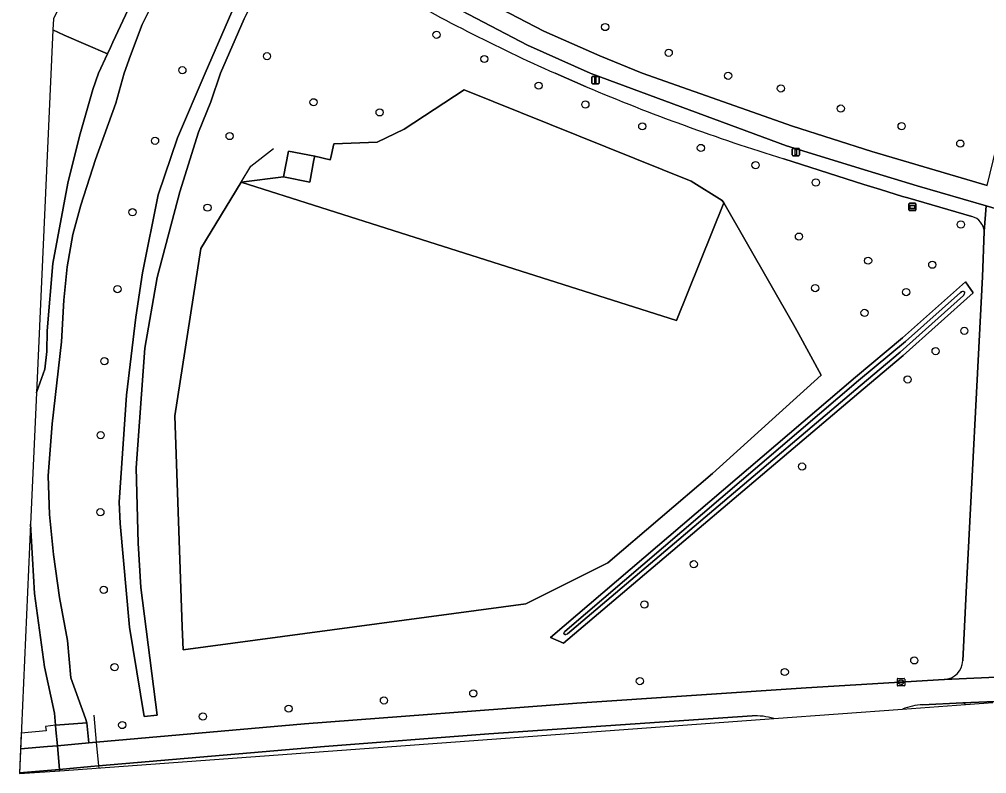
# Model space of a CAD drawing. Extents: x 162722 to 165104, y 384719 to 386284.
# Drawn here: x 162721.6 to 162853.3, y 385404.7 to 385507.3 of the extents above; entities that cross this region are included whole.
import ezdxf

# ---------------------------------------------------------------- set-up
doc = ezdxf.new("R2010")
doc.units = 0
for name, color, linetype in [('IMGEO_Berm_gesloten', 7, 'Continuous'), ('IMGEO_Berm_groen', 7, 'Continuous'), ('IMGEO_Boom', 7, 'Continuous'), ('IMGEO_Dek', 7, 'Continuous'), ('IMGEO_Duiker', 7, 'Continuous'), ('IMGEO_Fietspad_gesloten', 7, 'Continuous'), ('IMGEO_Fietspad_open', 7, 'Continuous'), ('IMGEO_Grasland_agrarisch', 7, 'Continuous'), ('IMGEO_Greppel_droge_sloot', 7, 'Continuous'), ('IMGEO_Groenvoorziening', 7, 'Continuous'), ('IMGEO_Hek', 7, 'Continuous'), ('IMGEO_Kolk', 7, 'Continuous'), ('IMGEO_Lichtmast', 7, 'Continuous'), ('IMGEO_Oever', 7, 'Continuous'), ('IMGEO_Pand', 7, 'Continuous'), ('IMGEO_Rijbaan_lokaal_gesloten', 7, 'Continuous'), ('IMGEO_Voetpad_halfverhard', 7, 'Continuous'), ('IMGEO_Voetpad_open', 7, 'Continuous'), ('IMGEO_Waterloop', 7, 'Continuous'), ('IMGEO_Wegwijzer', 7, 'Continuous')]:
    doc.layers.add(name, color=color, linetype=linetype)

msp = doc.modelspace()

# ---------------------------------------------------------------- linework, layer by layer
at = {"layer": 'IMGEO_Berm_gesloten'}
msp.add_lwpolyline([(162721.75, 385408.01), (162725.42, 385408.33), (162726.78, 385408.45), (162726.58, 385410.62), (162726.52, 385411.23), (162725.17, 385411.07), (162725.24, 385410.5), (162721.85, 385410.18)], close=True, dxfattribs=at)
at = {"layer": 'IMGEO_Berm_groen'}
for points in [[(162841.82, 385413.45), (162850.37, 385414.08)], [(162850.04, 385414.29), (162844.55, 385414.03)]]:
    msp.add_lwpolyline(points, dxfattribs=at)
msp.add_lwpolyline([(162730.8, 385411.56), (162726.52, 385411.23), (162726.58, 385410.62), (162726.78, 385408.45), (162731.04, 385408.83)], close=True, dxfattribs=at)
for centre, radius, start, end in [((162845.02, 385405.04), 9, 93.0106, 110.8492), ((162849.93, 385413.77), 0.541, 35.5143, 77.5967), ((162845.1, 385404.88), 9.18, 110.9448, 110.9478)]:
    msp.add_arc(centre, radius, start, end, dxfattribs=at)
at = {"layer": 'IMGEO_Boom'}
for centre in [(162801.34, 385506.3), (162778.39, 385505.25), (162809.99, 385502.8), (162755.31, 385502.33), (162784.89, 385501.95), (162743.79, 385500.42), (162818.07, 385499.67), (162792.28, 385498.32), (162825.26, 385497.94), (162761.65, 385496.06), (162798.65, 385495.75), (162833.41, 385495.2), (162770.64, 385494.68), (162806.39, 385492.78), (162841.69, 385492.81), (162750.22, 385491.46), (162740.07, 385490.82), (162814.37, 385489.84), (162849.68, 385490.43), (162821.81, 385487.49), (162830.02, 385485.13), (162737, 385481.09), (162747.21, 385481.71), (162849.75, 385479.42), (162827.72, 385477.77), (162837.13, 385474.49), (162845.87, 385473.94), (162734.96, 385470.62), (162829.92, 385470.76), (162842.31, 385470.21), (162836.65, 385467.38), (162850.23, 385464.95), (162846.32, 385462.18), (162733.17, 385460.81), (162842.51, 385458.32), (162732.67, 385450.74), (162828.14, 385446.46), (162732.63, 385440.24), (162813.4, 385433.16), (162733.08, 385429.68), (162806.68, 385427.68), (162843.42, 385420.07), (162734.56, 385419.15), (162806.07, 385417.25), (162825.79, 385418.49), (162771.23, 385414.62), (162783.39, 385415.58), (162758.25, 385413.5), (162746.58, 385412.43), (162735.6, 385411.27)]:
    msp.add_circle(centre, 0.489, dxfattribs=at)
at = {"layer": 'IMGEO_Dek'}
msp.add_lwpolyline([(162721.6, 385404.65), (162727.1, 385405.05), (162727.1, 385405.05), (162727.08, 385405.23), (162726.78, 385408.45), (162726.58, 385410.62), (162726.52, 385411.23), (162725.17, 385411.07), (162725.24, 385410.5), (162721.85, 385410.18)], close=True, dxfattribs=at)
at = {"layer": 'IMGEO_Duiker'}
msp.add_lwpolyline([(162731.73, 385412.6), (162732.07, 385408.92), (162732.37, 385405.71), (162732.4, 385405.44), (162732.4, 385405.44)], dxfattribs=at)
at = {"layer": 'IMGEO_Fietspad_gesloten'}
msp.add_lwpolyline([(162853.35, 385484.72), (162837.65, 385489.37), (162826.86, 385492.8), (162806.39, 385500), (162800.6, 385502.36), (162792.98, 385505.75), (162773.18, 385516.08), (162762.97, 385521.93), (162759.97, 385523.64), (162758.49, 385524.48), (162751.56, 385528.44), (162748.33, 385530.28), (162747.02, 385528), (162762.16, 385519.31), (162771.84, 385513.78), (162790.77, 385503.82), (162799.32, 385500), (162799.53, 385499.91), (162826.02, 385490.12), (162837.08, 385486.71), (162843.81, 385484.68), (162853.18, 385481.95), (162856.61, 385480.94)], dxfattribs=at)
at = {"layer": 'IMGEO_Fietspad_open'}
for points in [[(162856.21, 385472.59), (162856.4, 385476.68), (162856.61, 385480.94), (162853.18, 385481.95), (162852.95, 385478.45), (162852.7, 385472.29), (162850.48, 385429.36), (162850.02, 385420.03)], [(162847.51, 385417.46), (162856.56, 385417.86)], [(162854.39, 385414.49), (162850.04, 385414.29)], [(162850.37, 385414.08), (162854.12, 385414.35)]]:
    msp.add_lwpolyline(points, dxfattribs=at)
for centre, radius, start, end in [((162847.35, 385420.13), 2.67, 273.2992, 357.962), ((162849.93, 385413.77), 0.541, 35.5143, 77.5967)]:
    msp.add_arc(centre, radius, start, end, dxfattribs=at)
at = {"layer": 'IMGEO_Grasland_agrarisch'}
for points in [[(162782.14, 385497.73), (162773.96, 385492.41), (162770.32, 385490.63), (162764.41, 385490.38), (162763.99, 385488.52), (162763.92, 385488.2), (162761.8, 385488.72), (162761.7, 385488.22), (162761.12, 385485.2), (162757.56, 385485.92), (162751.8, 385485.2), (162773.5, 385478.29), (162811.05, 385466.35), (162817.49, 385482.37), (162817.25, 385482.67), (162813.03, 385485.31)], [(162830.76, 385458.91), (162827.65, 385464.56), (162826.97, 385465.8), (162817.49, 385482.37), (162811.05, 385466.35), (162773.5, 385478.29), (162751.8, 385485.2), (162746.28, 385476.16), (162742.76, 385453.36), (162743.77, 385424.66), (162743.88, 385421.52), (162790.55, 385427.75), (162801.72, 385433.34), (162815.95, 385445.5)]]:
    msp.add_lwpolyline(points, close=True, dxfattribs=at)
at = {"layer": 'IMGEO_Greppel_droge_sloot'}
for points in [[(162821.35, 385412.52), (162785.52, 385410.09), (162763.14, 385408.37), (162732.37, 385405.71), (162731.33, 385405.61), (162727.08, 385405.23), (162727.1, 385405.05), (162727.1, 385405.05)], [(162727.1, 385405.05), (162824.28, 385412.17)]]:
    msp.add_lwpolyline(points, dxfattribs=at)
msp.add_lwpolyline([(162721.6, 385404.65), (162727.1, 385405.05), (162727.1, 385405.05), (162727.08, 385405.23), (162721.6, 385404.74)], close=True, dxfattribs=at)
msp.add_arc((162821.8, 385403.76), 8.76, 73.5606, 92.9593, dxfattribs=at)
at = {"layer": 'IMGEO_Groenvoorziening'}
for points in [[(162789.58, 385571.19), (162759.97, 385523.64), (162762.97, 385521.93), (162773.18, 385516.08), (162792.98, 385505.75), (162800.6, 385502.36), (162806.39, 385500), (162826.86, 385492.8), (162837.65, 385489.37), (162853.35, 385484.72), (162857.06, 385500), (162857.68, 385501.98)], [(162740.53, 385511.16), (162738.3, 385506.65), (162736.75, 385502.43), (162735.86, 385500), (162734.72, 385495.92), (162731.96, 385488.25), (162729.96, 385482.06), (162728.88, 385478.04), (162728.11, 385473.66), (162727.65, 385469.1), (162727.32, 385463.46), (162726.08, 385452.26), (162725.53, 385445.18), (162725.68, 385439.93), (162726.23, 385434.48), (162727.07, 385428.62), (162728.17, 385422.79), (162728.59, 385417.68), (162730.61, 385412.15), (162730.8, 385411.56), (162731.04, 385408.83), (162732.07, 385408.92), (162760.4, 385411.42), (162797.5, 385414.23), (162828.72, 385416.32), (162847.49, 385417.46), (162847.51, 385417.46)], [(162752.22, 385507.4), (162748.99, 385500), (162747.67, 385496.13), (162745.98, 385491.97), (162743.43, 385483.85), (162740.37, 385472.18), (162738.66, 385462.57), (162737.51, 385446.31), (162737.76, 385436.04), (162738.14, 385430.01), (162740.34, 385412.61), (162738.57, 385412.43), (162736.61, 385424.61), (162735.31, 385438.72), (162735.2, 385441.61), (162736.19, 385456.16), (162737.47, 385466.79), (162738.35, 385472.83), (162740.5, 385483.47), (162743.14, 385491.2), (162746.91, 385500), (162751.41, 385510.49)], [(162798.74, 385498.16), (162794.52, 385500)], [(162851.25, 385480.52), (162842.55, 385483.06), (162841.79, 385483.25), (162838.81, 385484.16), (162836.55, 385484.85), (162825.65, 385488.34)], [(162852.7, 385472.29), (162852.95, 385478.45)], [(162850.02, 385420.03), (162850.48, 385429.36), (162852.7, 385472.29)]]:
    msp.add_lwpolyline(points, dxfattribs=at)
for points in [[(162815.95, 385445.5), (162801.72, 385433.34), (162790.55, 385427.75), (162743.88, 385421.52), (162743.77, 385424.66), (162742.76, 385453.36), (162746.28, 385476.16), (162751.8, 385485.2), (162757.56, 385485.92), (162758.24, 385489.42), (162761.8, 385488.72), (162763.92, 385488.2), (162763.99, 385488.52), (162764.41, 385490.38), (162770.32, 385490.63), (162773.96, 385492.41), (162782.14, 385497.73), (162813.03, 385485.31), (162817.25, 385482.67), (162817.49, 385482.37), (162826.97, 385465.8), (162827.65, 385464.56), (162830.76, 385458.91)], [(162841.83, 385463.97), (162850.4, 385471.6), (162851.42, 385470.1), (162841.92, 385461.56), (162836.44, 385456.99), (162795.65, 385422.41), (162793.92, 385423.2), (162835.43, 385458.64)]]:
    msp.add_lwpolyline(points, close=True, dxfattribs=at)
for centre, radius, start, end in [((162895.06, 385725.54), 246.93, 239.8382, 245.9728), ((162912.21, 385767.17), 291.95, 247.13, 252.7534), ((162850.63, 385478.27), 2.33, 4.4322, 74.349), ((162847.35, 385420.13), 2.67, 273.2992, 357.962)]:
    msp.add_arc(centre, radius, start, end, dxfattribs=at)
at = {"layer": 'IMGEO_Hek'}
for points in [[(162764.41, 385490.38), (162770.32, 385490.63), (162773.96, 385492.41), (162782.14, 385497.73), (162813.03, 385485.31), (162817.25, 385482.67)], [(162763.99, 385488.52), (162764.41, 385490.38)], [(162751.8, 385485.2), (162753.12, 385487.35), (162756.19, 385489.78)], [(162743.77, 385424.66), (162742.76, 385453.36), (162746.28, 385476.16), (162751.8, 385485.2)], [(162817.49, 385482.37), (162811.05, 385466.35), (162773.5, 385478.29), (162751.8, 385485.2)], [(162817.49, 385482.37), (162826.97, 385465.8)], [(162826.97, 385465.8), (162827.65, 385464.56)], [(162827.65, 385464.56), (162830.76, 385458.91), (162815.95, 385445.5), (162801.72, 385433.34)], [(162801.72, 385433.34), (162790.55, 385427.75), (162743.88, 385421.52), (162743.77, 385424.66)]]:
    msp.add_lwpolyline(points, dxfattribs=at)
at = {"layer": 'IMGEO_Kolk'}
for p, q in [((162841.11, 385416.67), (162841.11, 385417.53)), ((162841.18, 385417.6), (162842.04, 385417.6)), ((162842.04, 385416.6), (162841.18, 385416.6)), ((162841.37, 385417.09), (162841.37, 385417.11)), ((162841.41, 385417.14), (162841.81, 385417.14)), ((162841.8, 385417.06), (162841.41, 385417.06)), ((162841.62, 385416.82), (162841.59, 385416.82)), ((162841.6, 385417.38), (162841.62, 385417.38)), ((162841.85, 385417.11), (162841.85, 385417.09)), ((162842.11, 385417.53), (162842.11, 385416.67))]:
    msp.add_line(p, q, dxfattribs=at)
for points in [[(162841.11, 385416.67), (162841.11, 385417.53)], [(162841.18, 385417.6), (162842.04, 385417.6)], [(162842.04, 385416.6), (162841.18, 385416.6)], [(162842.11, 385417.53), (162842.11, 385416.67)]]:
    msp.add_lwpolyline(points, dxfattribs=at)
for centre, radius, start, end in [((162841.18, 385417.53), 0.0765, 91.552, 178.448), ((162841.18, 385417.53), 0.0765, 91.552, 178.448), ((162841.18, 385416.68), 0.0765, 181.552, 268.448), ((162841.18, 385416.68), 0.0765, 181.552, 268.448), ((162841.41, 385417.1), 0.0403, 85.8775, 175.7526), ((162841.4, 385417.09), 0.0366, 178.938, 274.7102), ((162841.81, 385417.1), 0.043, 264.8664, 352.4533), ((162841.81, 385417.11), 0.0386, 1.7309, 96.639), ((162842.03, 385417.53), 0.0765, 1.552, 88.448), ((162842.03, 385417.53), 0.0765, 1.552, 88.448), ((162842.03, 385416.68), 0.0765, 271.552, 358.448), ((162842.03, 385416.68), 0.0765, 271.552, 358.448)]:
    msp.add_arc(centre, radius, start, end, dxfattribs=at)
for centre, major_axis, ratio, start_param, end_param in [((162841.6, 385417.1), (-0.387, 0.002), 0.722429, 4.712389, 7.853982), ((162841.62, 385417.1), (-0.39, 0.002), 0.717154, 1.570796, 4.712389)]:
    msp.add_ellipse(centre, major_axis=major_axis, ratio=ratio, start_param=start_param, end_param=end_param, dxfattribs=at)
at = {"layer": 'IMGEO_Lichtmast'}
for p, q in [((162799.52, 385498.68), (162799.52, 385499.48)), ((162799.52, 385499.48), (162799.52, 385498.68)), ((162799.62, 385499.58), (162800.41, 385499.58)), ((162800.41, 385499.58), (162799.62, 385499.58)), ((162800.51, 385499.48), (162800.51, 385498.68)), ((162800.51, 385498.68), (162800.51, 385499.48)), ((162800.41, 385498.58), (162799.62, 385498.58)), ((162799.62, 385498.58), (162800.41, 385498.58)), ((162826.8, 385488.88), (162826.8, 385489.68)), ((162826.8, 385489.68), (162826.8, 385488.88)), ((162826.9, 385489.78), (162827.69, 385489.78)), ((162827.69, 385489.78), (162826.9, 385489.78)), ((162827.79, 385489.68), (162827.79, 385488.88)), ((162827.79, 385488.88), (162827.79, 385489.68)), ((162827.69, 385488.78), (162826.9, 385488.78)), ((162826.9, 385488.78), (162827.69, 385488.78))]:
    msp.add_line(p, q, dxfattribs=at)
for points in [[(162799.94, 385499.46), (162800.09, 385499.46), (162800.09, 385498.71), (162799.94, 385498.71), (162799.94, 385499.46)], [(162827.22, 385489.65), (162827.37, 385489.65), (162827.37, 385488.9), (162827.22, 385488.9), (162827.22, 385489.65)]]:
    msp.add_lwpolyline(points, dxfattribs=at)
for centre, start, end in [((162799.62, 385499.48), 90, 180), ((162799.62, 385499.48), 90, 180), ((162800.41, 385499.48), 0, 90), ((162800.41, 385499.48), 360, 90), ((162799.62, 385498.68), 180, 270), ((162799.62, 385498.68), 180, 270), ((162800.41, 385498.68), 270, 0), ((162800.41, 385498.68), 270, 0), ((162826.9, 385489.68), 90, 180), ((162826.9, 385489.68), 90, 180), ((162826.9, 385488.88), 180, 270), ((162826.9, 385488.88), 180, 270), ((162827.69, 385489.68), 0, 90), ((162827.69, 385489.68), 360, 90), ((162827.69, 385488.88), 270, 0), ((162827.69, 385488.88), 270, 0)]:
    msp.add_arc(centre, 0.1, start, end, dxfattribs=at)
at = {"layer": 'IMGEO_Oever'}
for points in [[(162745.39, 385525.14), (162742.2, 385521.14), (162734.34, 385504.25), (162734, 385503.52), (162733.6, 385502.64), (162732.38, 385500), (162731.6, 385497.81), (162729.8, 385491.44), (162728.2, 385485.03), (162726.14, 385474.12), (162725.4, 385464.93), (162725.33, 385462.12), (162725.05, 385459.71), (162723.94, 385456.54), (162723.93, 385456.51), (162723.13, 385438.61)], [(162723.13, 385438.61), (162723.68, 385429.17), (162725.03, 385419.2), (162726.39, 385412.89), (162726.52, 385411.23), (162730.8, 385411.56), (162730.61, 385412.15), (162728.59, 385417.68), (162728.17, 385422.79), (162727.07, 385428.62), (162726.23, 385434.48), (162725.68, 385439.93), (162725.53, 385445.18), (162726.08, 385452.26), (162727.32, 385463.46), (162727.65, 385469.1), (162728.11, 385473.66), (162728.88, 385478.04), (162729.96, 385482.06), (162731.96, 385488.25), (162734.72, 385495.92), (162735.86, 385500), (162736.75, 385502.43), (162738.3, 385506.65), (162740.53, 385511.16)], [(162795.84, 385424.01), (162835.84, 385458.16), (162842.24, 385463.49), (162849.72, 385470.15), (162849.84, 385470.25)], [(162850.27, 385470), (162850.22, 385469.93), (162850.11, 385469.77), (162841.51, 385462.03), (162836.04, 385457.47), (162796.2, 385423.7)], [(162850.13, 385470.31), (162850.22, 385470.27), (162850.28, 385470.2)], [(162795.97, 385423.6), (162795.93, 385423.6), (162795.83, 385423.6), (162795.78, 385423.62), (162795.75, 385423.64), (162795.71, 385423.75), (162795.72, 385423.79)]]:
    msp.add_lwpolyline(points, dxfattribs=at)
msp.add_lwpolyline([(162836.44, 385456.99), (162841.92, 385461.56), (162851.42, 385470.1), (162850.4, 385471.6), (162841.83, 385463.97), (162835.43, 385458.64), (162793.92, 385423.2), (162795.65, 385422.41)], close=True, dxfattribs=at)
for centre, radius, start, end in [((162850.06, 385469.96), 0.361, 78.2651, 126.4131), ((162850.03, 385470.12), 0.266, 334.3673, 18.7995), ((162796.22, 385423.66), 0.517, 137.7164, 165.8977), ((162795.67, 385424.7), 1.13, 285.3105, 297.8622)]:
    msp.add_arc(centre, radius, start, end, dxfattribs=at)
at = {"layer": 'IMGEO_Pand'}
msp.add_lwpolyline([(162761.7, 385488.22), (162761.8, 385488.72), (162758.24, 385489.42), (162757.56, 385485.92), (162761.12, 385485.2)], close=True, dxfattribs=at)
at = {"layer": 'IMGEO_Rijbaan_lokaal_gesloten'}
for points in [[(162891.78, 385418.76), (162867.26, 385418.31), (162856.56, 385417.86), (162847.51, 385417.46), (162847.49, 385417.46), (162828.72, 385416.32), (162797.5, 385414.23), (162760.4, 385411.42), (162732.07, 385408.92), (162731.04, 385408.83), (162726.78, 385408.45), (162727.08, 385405.23), (162731.33, 385405.61), (162732.37, 385405.71), (162763.14, 385408.37), (162785.52, 385410.09), (162821.35, 385412.52)], [(162844.55, 385414.03), (162850.04, 385414.29), (162854.39, 385414.49), (162858.57, 385414.68), (162858.58, 385414.68), (162892.81, 385417.19), (162996.16, 385412.35), (162996.16, 385412.35), (162996.33, 385414.38), (162979.67, 385415.75), (162965.81, 385416.77), (162942.33, 385417.98), (162917.83, 385418.63)], [(162824.28, 385412.17), (162841.82, 385413.45)]]:
    msp.add_lwpolyline(points, dxfattribs=at)
msp.add_lwpolyline([(162721.6, 385404.74), (162727.08, 385405.23), (162726.78, 385408.45), (162725.42, 385408.33), (162721.75, 385408.01)], close=True, dxfattribs=at)
for centre, radius, start, end in [((162845.02, 385405.04), 9, 93.0106, 110.8492), ((162821.8, 385403.76), 8.76, 73.5606, 92.9593), ((162845.1, 385404.88), 9.18, 110.9448, 110.9478)]:
    msp.add_arc(centre, radius, start, end, dxfattribs=at)
at = {"layer": 'IMGEO_Voetpad_halfverhard'}
msp.add_lwpolyline([(162758.18, 385519.37), (162756.42, 385520.38), (162751.41, 385510.49), (162746.91, 385500), (162743.14, 385491.2), (162740.5, 385483.47), (162738.35, 385472.83), (162737.47, 385466.79), (162736.19, 385456.16), (162735.2, 385441.61), (162735.31, 385438.72), (162736.61, 385424.61), (162738.57, 385412.43), (162740.34, 385412.61), (162738.14, 385430.01), (162737.76, 385436.04), (162737.51, 385446.31), (162738.66, 385462.57), (162740.37, 385472.18), (162743.43, 385483.85), (162745.98, 385491.97), (162747.67, 385496.13), (162748.99, 385500), (162752.22, 385507.4)], close=True, dxfattribs=at)
at = {"layer": 'IMGEO_Voetpad_open'}
for points in [[(162852.95, 385478.45), (162853.18, 385481.95), (162843.81, 385484.68), (162837.08, 385486.71), (162826.02, 385490.12), (162799.53, 385499.91), (162799.32, 385500), (162790.77, 385503.82), (162771.84, 385513.78), (162762.16, 385519.31), (162747.02, 385528), (162745.84, 385525.94), (162746.46, 385525.65), (162746.64, 385526), (162753.35, 385522.16), (162756.42, 385520.38), (162758.18, 385519.37), (162770.99, 385512.04)], [(162794.52, 385500), (162798.74, 385498.16)], [(162825.65, 385488.34), (162836.55, 385484.85), (162838.81, 385484.16), (162841.79, 385483.25), (162842.55, 385483.06), (162851.25, 385480.52)]]:
    msp.add_lwpolyline(points, dxfattribs=at)
for centre, radius, start, end in [((162895.06, 385725.54), 246.93, 239.8382, 245.9728), ((162912.21, 385767.17), 291.95, 247.13, 252.7534), ((162850.63, 385478.27), 2.33, 4.4322, 74.349)]:
    msp.add_arc(centre, radius, start, end, dxfattribs=at)
at = {"layer": 'IMGEO_Waterloop'}
for points in [[(162967.13, 385791.44), (162938.45, 385661.6), (162942.93, 385637.58), (162938.83, 385612.59), (162903.69, 385583.33), (162875.71, 385584.45), (162839.61, 385609.97), (162793.62, 385609.47), (162769.51, 385594.23), (162726.23, 385507.41), (162726.16, 385505.94), (162727.68, 385505.18), (162733.6, 385502.64), (162734, 385503.52), (162734.34, 385504.25), (162742.2, 385521.14), (162745.39, 385525.14)], [(162726.16, 385505.94), (162723.93, 385456.51), (162723.94, 385456.54), (162725.05, 385459.71), (162725.33, 385462.12), (162725.4, 385464.93), (162726.14, 385474.12), (162728.2, 385485.03), (162729.8, 385491.44), (162731.6, 385497.81), (162732.38, 385500), (162733.6, 385502.64), (162727.68, 385505.18), (162726.16, 385505.94)], [(162849.84, 385470.25), (162849.72, 385470.15), (162842.24, 385463.49), (162835.84, 385458.16), (162795.84, 385424.01)], [(162796.2, 385423.7), (162836.04, 385457.47), (162841.51, 385462.03), (162850.11, 385469.77)], [(162850.11, 385469.77), (162850.22, 385469.93), (162850.27, 385470)], [(162850.28, 385470.2), (162850.22, 385470.27), (162850.13, 385470.31)], [(162721.6, 385404.65), (162727.1, 385405.05), (162727.1, 385405.05), (162727.08, 385405.23), (162726.78, 385408.45), (162726.58, 385410.62), (162726.52, 385411.23), (162726.39, 385412.89), (162725.03, 385419.2), (162723.68, 385429.17), (162723.13, 385438.61), (162721.6, 385404.65)], [(162795.72, 385423.79), (162795.71, 385423.75), (162795.75, 385423.64), (162795.78, 385423.62), (162795.83, 385423.6), (162795.93, 385423.6), (162795.97, 385423.6)]]:
    msp.add_lwpolyline(points, dxfattribs=at)
for centre, radius, start, end in [((162850.06, 385469.96), 0.361, 78.2651, 126.4131), ((162850.03, 385470.12), 0.266, 334.3673, 18.7995), ((162796.22, 385423.66), 0.517, 137.7164, 165.8977), ((162795.67, 385424.7), 1.13, 285.3105, 297.8622)]:
    msp.add_arc(centre, radius, start, end, dxfattribs=at)
at = {"layer": 'IMGEO_Wegwijzer'}
for p, q in [((162842.77, 385482.31), (162843.55, 385482.31)), ((162843.55, 385482.31), (162842.77, 385482.31)), ((162842.67, 385481.41), (162842.67, 385482.21)), ((162842.67, 385482.21), (162842.67, 385481.41)), ((162843.55, 385481.31), (162842.77, 385481.31)), ((162842.77, 385481.31), (162843.55, 385481.31)), ((162843.65, 385482.21), (162843.65, 385481.41)), ((162843.65, 385481.41), (162843.65, 385482.21))]:
    msp.add_line(p, q, dxfattribs=at)
for points in [[(162842.77, 385482.04), (162843.55, 385482.04), (162843.55, 385481.57), (162842.77, 385481.57), (162842.77, 385482.04)], [(162842.83, 385481.97), (162842.83, 385481.64), (162843.49, 385481.64), (162843.49, 385481.97), (162842.83, 385481.97)]]:
    msp.add_lwpolyline(points, dxfattribs=at)
for centre, start, end in [((162842.77, 385482.21), 90, 180), ((162842.77, 385482.21), 90, 180), ((162843.55, 385482.21), 0, 90), ((162843.55, 385482.21), 360, 90), ((162842.77, 385481.41), 180, 270), ((162842.77, 385481.41), 180, 270), ((162843.55, 385481.41), 270, 0), ((162843.55, 385481.41), 270, 0)]:
    msp.add_arc(centre, 0.1, start, end, dxfattribs=at)

doc.saveas('drawing.dxf')
